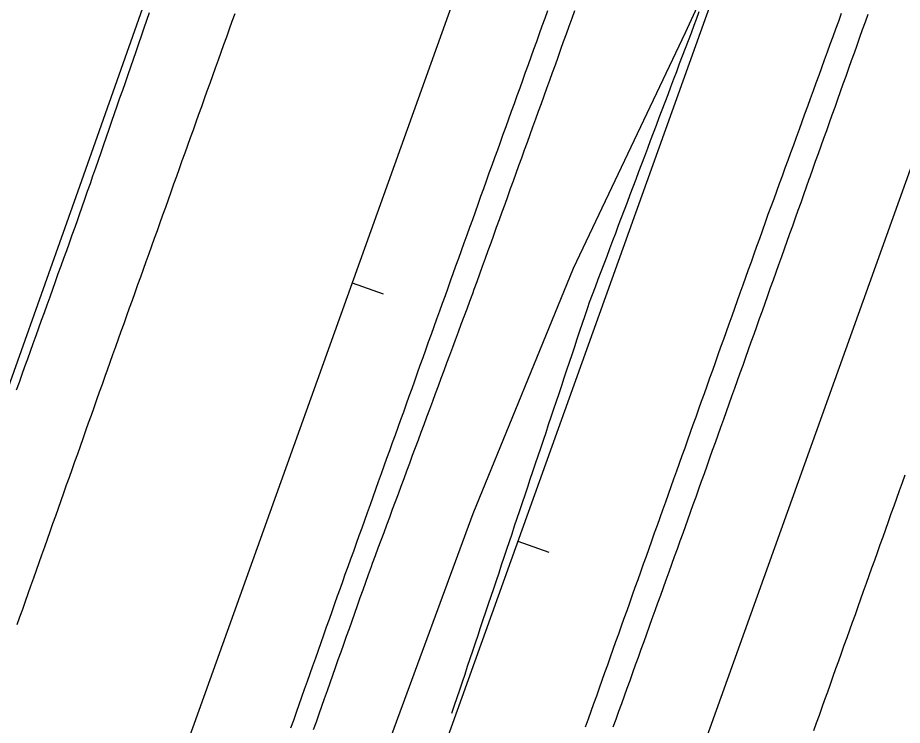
# Model space of a CAD drawing. Extents: x 1901471 to 1963503, y 756461 to 799997.
# Drawn here: x 1940532.7 to 1940640.1, y 779572.6 to 779658.6 of the extents above; entities that cross this region are included whole.
import ezdxf

# ---------------------------------------------------------------- set-up
doc = ezdxf.new("R2010")
doc.units = 0
for name, color, linetype in [('RD_EX_Fence_Other', 7, 'Continuous'), ('RD_EX_GuardRail', 7, 'Continuous'), ('RD_EX_H2O', 7, 'Continuous'), ('RD_EX_Road', 7, 'Continuous'), ('RD_HC_Cl', 7, 'Continuous'), ('RD_HC_Data_Tic', 7, 'Continuous')]:
    doc.layers.add(name, color=color, linetype=linetype)

msp = doc.modelspace()

# ---------------------------------------------------------------- linework, layer by layer
at = {"layer": 'RD_EX_Fence_Other'}
msp.add_lwpolyline([(1940332.14, 778883.89), (1940359.16, 778959.46), (1940381.75, 779021.62), (1940403.17, 779083.46), (1940426.72, 779147.94), (1940450.85, 779214.53), (1940468.58, 779264.97), (1940485.34, 779312.19), (1940501.65, 779357.36), (1940518.05, 779403.08), (1940533.56, 779446.87), (1940549.92, 779492.07), (1940564.79, 779534.08), (1940577.84, 779570.74), (1940588, 779598.39), (1940600.18, 779628.18), (1940613.79, 779656.82), (1940631.12, 779694.43), (1940642.75, 779719.15), (1940652.26, 779741.25), (1940665.15, 779777.26), (1940682.24, 779824.66), (1940695.89, 779863.73)], dxfattribs=at)
at = {"layer": 'RD_EX_GuardRail'}
msp.add_lwpolyline([(1940595.67, 779795.05), (1940580.56, 779752.14), (1940566.16, 779711.2), (1940554.51, 779678.73), (1940540.2, 779638.09), (1940527.97, 779603.77), (1940513.38, 779563.06), (1940498.06, 779520.78), (1940479.49, 779469.22), (1940461.13, 779417.34), (1940445.48, 779373.47), (1940425.16, 779315.87), (1940410.1, 779271.32)], dxfattribs=at)
at = {"layer": 'RD_EX_H2O'}
msp.add_lwpolyline([(1940585.42, 779574.12), (1940585.74, 779575.07), (1940586.06, 779576.02), (1940586.38, 779576.96), (1940586.69, 779577.91), (1940587.01, 779578.86), (1940587.33, 779579.81), (1940587.65, 779580.75), (1940587.96, 779581.7), (1940588.28, 779582.65), (1940588.6, 779583.59), (1940588.91, 779584.54), (1940589.23, 779585.49), (1940589.55, 779586.44), (1940589.87, 779587.38), (1940590.18, 779588.33), (1940590.5, 779589.28), (1940590.82, 779590.23), (1940591.14, 779591.17), (1940591.45, 779592.12), (1940591.77, 779593.07), (1940592.09, 779594.02), (1940592.4, 779594.96), (1940592.72, 779595.91), (1940593.04, 779596.86), (1940593.36, 779597.81), (1940593.67, 779598.75), (1940593.99, 779599.7), (1940594.31, 779600.65), (1940594.63, 779601.6), (1940594.94, 779602.54), (1940595.26, 779603.49), (1940595.58, 779604.44), (1940595.89, 779605.39), (1940596.21, 779606.33), (1940596.53, 779607.28), (1940596.85, 779608.23), (1940597.16, 779609.18), (1940597.48, 779610.12), (1940597.8, 779611.07), (1940598.12, 779612.02), (1940598.43, 779612.97), (1940598.75, 779613.91), (1940599.07, 779614.86), (1940599.38, 779615.81), (1940599.7, 779616.76), (1940600.02, 779617.7), (1940600.34, 779618.65), (1940600.65, 779619.6), (1940600.97, 779620.55), (1940601.29, 779621.49), (1940601.61, 779622.44), (1940601.92, 779623.39), (1940602.14, 779624.04), (1940602.49, 779624.97), (1940602.85, 779625.91), (1940603.2, 779626.84), (1940603.55, 779627.78), (1940603.9, 779628.71), (1940604.26, 779629.65), (1940604.61, 779630.58), (1940604.96, 779631.52), (1940605.32, 779632.45), (1940605.67, 779633.39), (1940606.02, 779634.32), (1940606.02, 779634.32), (1940606.38, 779635.26), (1940606.73, 779636.19), (1940607.08, 779637.13), (1940607.44, 779638.06), (1940607.79, 779639), (1940608.14, 779639.93), (1940608.49, 779640.87), (1940608.85, 779641.8), (1940609.2, 779642.74), (1940609.55, 779643.68), (1940609.91, 779644.61), (1940610.26, 779645.55), (1940610.61, 779646.48), (1940610.97, 779647.42), (1940611.32, 779648.35), (1940611.67, 779649.29), (1940612.02, 779650.22), (1940612.38, 779651.16), (1940612.73, 779652.09), (1940613.08, 779653.03), (1940613.44, 779653.96), (1940613.79, 779654.9), (1940614.14, 779655.83), (1940614.5, 779656.77), (1940614.85, 779657.7), (1940615.13, 779658.44), (1940615.47, 779659.38)], dxfattribs=at)
at = {"layer": 'RD_EX_Road'}
for points in [[(1940548.66, 779659.2), (1940548.34, 779658.26), (1940548.01, 779657.32), (1940547.68, 779656.37), (1940547.35, 779655.43), (1940547.03, 779654.48), (1940546.7, 779653.54), (1940546.37, 779652.59), (1940546.04, 779651.65), (1940545.72, 779650.7), (1940545.39, 779649.76), (1940545.06, 779648.82), (1940544.73, 779647.87), (1940544.4, 779646.93), (1940544.08, 779645.98), (1940543.75, 779645.04), (1940543.42, 779644.09), (1940543.09, 779643.15), (1940542.77, 779642.2), (1940542.44, 779641.26), (1940542.11, 779640.32), (1940541.78, 779639.37), (1940541.46, 779638.43), (1940541.13, 779637.48), (1940540.8, 779636.54), (1940540.47, 779635.59), (1940540.15, 779634.65), (1940539.94, 779634.05), (1940539.6, 779633.11), (1940539.26, 779632.17), (1940538.92, 779631.23), (1940538.59, 779630.29), (1940538.25, 779629.35), (1940537.91, 779628.41), (1940537.57, 779627.47), (1940537.23, 779626.53), (1940536.9, 779625.58), (1940536.56, 779624.64), (1940536.22, 779623.7), (1940535.88, 779622.76), (1940535.54, 779621.82), (1940535.21, 779620.88), (1940534.87, 779619.94), (1940534.53, 779619), (1940534.19, 779618.06), (1940533.85, 779617.12), (1940533.52, 779616.18), (1940533.18, 779615.24), (1940532.84, 779614.3), (1940532.5, 779613.36)], [(1940597.03, 779659.45), (1940596.69, 779658.51), (1940596.35, 779657.57), (1940596.01, 779656.63), (1940595.68, 779655.69), (1940595.34, 779654.75), (1940595, 779653.81), (1940594.66, 779652.87), (1940594.32, 779651.93), (1940593.98, 779650.98), (1940593.65, 779650.04), (1940593.31, 779649.1), (1940592.97, 779648.16), (1940592.63, 779647.22), (1940592.29, 779646.28), (1940591.95, 779645.34), (1940591.62, 779644.4), (1940591.28, 779643.46), (1940590.94, 779642.52), (1940590.6, 779641.58), (1940590.26, 779640.64), (1940589.92, 779639.7), (1940589.59, 779638.76), (1940589.25, 779637.82), (1940588.91, 779636.87), (1940588.57, 779635.93), (1940588.23, 779634.99), (1940587.9, 779634.05), (1940587.56, 779633.11), (1940587.22, 779632.17), (1940586.88, 779631.23), (1940586.54, 779630.29), (1940586.2, 779629.35), (1940585.87, 779628.41), (1940585.53, 779627.47), (1940585.25, 779626.7), (1940584.91, 779625.76), (1940584.58, 779624.82), (1940584.24, 779623.88), (1940583.9, 779622.94), (1940583.56, 779622), (1940583.23, 779621.05), (1940582.89, 779620.11), (1940582.55, 779619.17), (1940582.22, 779618.23), (1940581.88, 779617.29), (1940581.54, 779616.35), (1940581.2, 779615.41), (1940580.87, 779614.47), (1940580.53, 779613.53), (1940580.19, 779612.59), (1940579.85, 779611.65), (1940579.52, 779610.7), (1940579.18, 779609.76), (1940578.84, 779608.82), (1940578.51, 779607.88), (1940578.17, 779606.94), (1940577.83, 779606), (1940577.49, 779605.06), (1940577.16, 779604.12), (1940576.82, 779603.18), (1940576.48, 779602.24), (1940576.14, 779601.3), (1940575.81, 779600.36), (1940575.47, 779599.41), (1940575.13, 779598.47), (1940574.79, 779597.53), (1940574.46, 779596.59), (1940574.12, 779595.65), (1940573.78, 779594.71), (1940573.45, 779593.77), (1940573.11, 779592.83), (1940572.77, 779591.89), (1940572.43, 779590.95), (1940572.17, 779590.2), (1940571.83, 779589.26), (1940571.5, 779588.32), (1940571.16, 779587.38), (1940570.83, 779586.43), (1940570.5, 779585.49), (1940570.16, 779584.55), (1940569.83, 779583.61), (1940569.5, 779582.67), (1940569.16, 779581.72), (1940568.83, 779580.78), (1940568.49, 779579.84), (1940568.16, 779578.9), (1940567.83, 779577.95), (1940567.49, 779577.01), (1940567.16, 779576.07), (1940566.82, 779575.13), (1940566.49, 779574.19), (1940566.16, 779573.24), (1940565.82, 779572.3)], [(1940600.31, 779659.43), (1940599.97, 779658.49), (1940599.63, 779657.55), (1940599.29, 779656.61), (1940598.95, 779655.67), (1940598.62, 779654.73), (1940598.28, 779653.79), (1940597.94, 779652.85), (1940597.6, 779651.91), (1940597.26, 779650.96), (1940596.92, 779650.02), (1940596.58, 779649.08), (1940596.24, 779648.14), (1940595.9, 779647.2), (1940595.56, 779646.26), (1940595.22, 779645.32), (1940594.88, 779644.38), (1940594.54, 779643.44), (1940594.2, 779642.5), (1940593.86, 779641.56), (1940593.52, 779640.62), (1940593.18, 779639.68), (1940592.84, 779638.74), (1940592.51, 779637.8), (1940592.17, 779636.86), (1940591.83, 779635.92), (1940591.49, 779634.98), (1940591.15, 779634.04), (1940590.81, 779633.1), (1940590.47, 779632.16), (1940590.13, 779631.22), (1940589.79, 779630.28), (1940589.45, 779629.34), (1940589.11, 779628.4), (1940588.77, 779627.46), (1940588.43, 779626.52), (1940588.09, 779625.58), (1940587.91, 779625.08), (1940587.56, 779624.14), (1940587.21, 779623.2), (1940586.87, 779622.26), (1940586.52, 779621.33), (1940586.17, 779620.39), (1940585.82, 779619.45), (1940585.48, 779618.52), (1940585.13, 779617.58), (1940584.78, 779616.64), (1940584.43, 779615.71), (1940584.08, 779614.77), (1940583.74, 779613.83), (1940583.39, 779612.9), (1940583.04, 779611.96), (1940582.69, 779611.02), (1940582.35, 779610.08), (1940582, 779609.15), (1940581.65, 779608.21), (1940581.3, 779607.27), (1940580.95, 779606.34), (1940580.61, 779605.4), (1940580.26, 779604.46), (1940579.91, 779603.53), (1940579.56, 779602.59), (1940579.22, 779601.65), (1940578.87, 779600.72), (1940578.52, 779599.78), (1940578.17, 779598.84), (1940577.82, 779597.9), (1940577.48, 779596.97), (1940577.13, 779596.03), (1940576.78, 779595.09), (1940576.43, 779594.16), (1940576.09, 779593.22), (1940575.74, 779592.28), (1940575.59, 779591.89), (1940575.26, 779590.94), (1940574.92, 779590), (1940574.59, 779589.06), (1940574.25, 779588.12), (1940573.92, 779587.17), (1940573.59, 779586.23), (1940573.25, 779585.29), (1940572.92, 779584.35), (1940572.59, 779583.41), (1940572.25, 779582.46), (1940571.92, 779581.52), (1940571.58, 779580.58), (1940571.25, 779579.64), (1940570.92, 779578.69), (1940570.58, 779577.75), (1940570.25, 779576.81), (1940569.91, 779575.87), (1940569.58, 779574.93), (1940569.25, 779573.98), (1940568.91, 779573.04), (1940568.58, 779572.1)], [(1940559.03, 779659.08), (1940558.69, 779658.14), (1940558.36, 779657.2), (1940558.02, 779656.26), (1940557.68, 779655.32), (1940557.34, 779654.37), (1940557.01, 779653.43), (1940556.67, 779652.49), (1940556.33, 779651.55), (1940556, 779650.61), (1940555.66, 779649.67), (1940555.32, 779648.73), (1940554.99, 779647.79), (1940554.65, 779646.84), (1940554.31, 779645.9), (1940553.98, 779644.96), (1940553.64, 779644.02), (1940553.3, 779643.08), (1940552.97, 779642.14), (1940552.63, 779641.2), (1940552.29, 779640.26), (1940551.96, 779639.31), (1940551.62, 779638.37), (1940551.28, 779637.43), (1940550.95, 779636.49), (1940550.61, 779635.55), (1940550.27, 779634.61), (1940549.93, 779633.67), (1940549.6, 779632.73), (1940549.26, 779631.78), (1940548.92, 779630.84), (1940548.59, 779629.9), (1940548.25, 779628.96), (1940547.91, 779628.02), (1940547.58, 779627.08), (1940547.24, 779626.14), (1940546.9, 779625.19), (1940546.57, 779624.25), (1940546.23, 779623.31), (1940545.89, 779622.37), (1940545.56, 779621.43), (1940545.22, 779620.49), (1940544.88, 779619.55), (1940544.55, 779618.61), (1940544.21, 779617.66), (1940543.87, 779616.72), (1940543.53, 779615.78), (1940543.25, 779615), (1940542.92, 779614.05), (1940542.59, 779613.11), (1940542.25, 779612.17), (1940541.92, 779611.23), (1940541.59, 779610.29), (1940541.25, 779609.34), (1940540.92, 779608.4), (1940540.59, 779607.46), (1940540.25, 779606.52), (1940539.92, 779605.58), (1940539.58, 779604.63), (1940539.25, 779603.69), (1940538.92, 779602.75), (1940538.58, 779601.81), (1940538.25, 779600.86), (1940537.92, 779599.92), (1940537.58, 779598.98), (1940537.25, 779598.04), (1940536.92, 779597.1), (1940536.58, 779596.15), (1940536.25, 779595.21), (1940535.92, 779594.27), (1940535.58, 779593.33), (1940535.25, 779592.39), (1940534.91, 779591.44), (1940534.58, 779590.5), (1940534.25, 779589.56), (1940533.91, 779588.62), (1940533.58, 779587.67), (1940533.25, 779586.73), (1940532.91, 779585.79), (1940532.58, 779584.85)], [(1940632.7, 779659.1), (1940632.36, 779658.16), (1940632.02, 779657.22), (1940631.68, 779656.28), (1940631.34, 779655.34), (1940630.99, 779654.4), (1940630.65, 779653.46), (1940630.31, 779652.52), (1940629.97, 779651.58), (1940629.63, 779650.65), (1940629.28, 779649.71), (1940628.94, 779648.77), (1940628.6, 779647.83), (1940628.26, 779646.89), (1940627.92, 779645.95), (1940627.58, 779645.01), (1940627.23, 779644.07), (1940626.89, 779643.13), (1940626.55, 779642.19), (1940626.21, 779641.25), (1940625.87, 779640.31), (1940625.52, 779639.37), (1940625.18, 779638.43), (1940624.84, 779637.49), (1940624.5, 779636.56), (1940624.16, 779635.62), (1940623.81, 779634.68), (1940623.47, 779633.74), (1940623.13, 779632.8), (1940623.09, 779632.69), (1940622.76, 779631.75), (1940622.42, 779630.81), (1940622.09, 779629.87), (1940621.75, 779628.92), (1940621.41, 779627.98), (1940621.08, 779627.04), (1940620.74, 779626.1), (1940620.41, 779625.16), (1940620.07, 779624.22), (1940619.74, 779623.28), (1940619.4, 779622.33), (1940619.06, 779621.39), (1940618.73, 779620.45), (1940618.39, 779619.51), (1940618.06, 779618.57), (1940617.72, 779617.63), (1940617.39, 779616.68), (1940617.05, 779615.74), (1940616.72, 779614.8), (1940616.38, 779613.86), (1940616.04, 779612.92), (1940615.71, 779611.98), (1940615.37, 779611.03), (1940615.04, 779610.09), (1940614.7, 779609.15), (1940614.37, 779608.21), (1940614.03, 779607.27), (1940613.7, 779606.33), (1940613.36, 779605.38), (1940613.02, 779604.44), (1940612.69, 779603.5), (1940612.35, 779602.56), (1940612.02, 779601.62), (1940611.68, 779600.68), (1940611.35, 779599.73), (1940611.01, 779598.79), (1940610.67, 779597.85), (1940610.34, 779596.91), (1940610, 779595.97), (1940609.67, 779595.03), (1940609.33, 779594.09), (1940609, 779593.14), (1940608.66, 779592.2), (1940608.33, 779591.26), (1940607.99, 779590.32), (1940607.65, 779589.38), (1940607.32, 779588.44), (1940606.98, 779587.49), (1940606.65, 779586.55), (1940606.31, 779585.61), (1940605.98, 779584.67), (1940605.64, 779583.73), (1940605.3, 779582.79), (1940604.97, 779581.84), (1940604.63, 779580.9), (1940604.3, 779579.96), (1940603.96, 779579.02), (1940603.63, 779578.08), (1940603.29, 779577.14), (1940602.96, 779576.19), (1940602.62, 779575.25), (1940602.28, 779574.31), (1940601.95, 779573.37), (1940601.61, 779572.43)], [(1940635.93, 779659.01), (1940635.6, 779658.07), (1940635.26, 779657.13), (1940634.93, 779656.19), (1940634.59, 779655.24), (1940634.26, 779654.3), (1940633.92, 779653.36), (1940633.59, 779652.42), (1940633.25, 779651.48), (1940632.92, 779650.53), (1940632.58, 779649.59), (1940632.25, 779648.65), (1940631.91, 779647.71), (1940631.58, 779646.77), (1940631.24, 779645.82), (1940630.9, 779644.88), (1940630.57, 779643.94), (1940630.23, 779643), (1940629.9, 779642.06), (1940629.56, 779641.12), (1940629.23, 779640.17), (1940628.89, 779639.23), (1940628.79, 779638.95), (1940628.46, 779638.01), (1940628.12, 779637.07), (1940627.79, 779636.13), (1940627.45, 779635.18), (1940627.11, 779634.24), (1940626.78, 779633.3), (1940626.44, 779632.36), (1940626.11, 779631.42), (1940625.77, 779630.48), (1940625.44, 779629.54), (1940625.1, 779628.6), (1940624.76, 779627.66), (1940624.43, 779626.72), (1940624.09, 779625.78), (1940623.76, 779624.83), (1940623.42, 779623.89), (1940623.09, 779622.95), (1940622.75, 779622.01), (1940622.41, 779621.07), (1940622.08, 779620.13), (1940621.74, 779619.19), (1940621.41, 779618.25), (1940621.07, 779617.31), (1940620.74, 779616.37), (1940620.4, 779615.43), (1940620.07, 779614.48), (1940619.73, 779613.54), (1940619.39, 779612.6), (1940619.06, 779611.66), (1940618.72, 779610.72), (1940618.39, 779609.78), (1940618.05, 779608.84), (1940617.72, 779607.9), (1940617.38, 779606.96), (1940617.04, 779606.02), (1940616.71, 779605.08), (1940616.37, 779604.13), (1940616.04, 779603.19), (1940615.7, 779602.25), (1940615.37, 779601.31), (1940615.03, 779600.37), (1940614.69, 779599.43), (1940614.36, 779598.49), (1940614.02, 779597.55), (1940613.78, 779596.88), (1940613.45, 779595.94), (1940613.11, 779595), (1940612.77, 779594.05), (1940612.43, 779593.11), (1940612.09, 779592.17), (1940611.75, 779591.23), (1940611.41, 779590.29), (1940611.08, 779589.35), (1940610.74, 779588.41), (1940610.4, 779587.47), (1940610.06, 779586.53), (1940609.72, 779585.59), (1940609.38, 779584.65), (1940609.04, 779583.71), (1940608.71, 779582.77), (1940608.37, 779581.83), (1940608.03, 779580.89), (1940607.69, 779579.95), (1940607.35, 779579), (1940607.01, 779578.06), (1940606.67, 779577.12), (1940606.34, 779576.18), (1940606, 779575.24), (1940605.66, 779574.3), (1940605.32, 779573.36), (1940604.98, 779572.42)], [(1940640.43, 779603.02), (1940640.1, 779602.08), (1940639.76, 779601.14), (1940639.43, 779600.2), (1940639.09, 779599.26), (1940638.75, 779598.32), (1940638.42, 779597.38), (1940638.08, 779596.44), (1940637.74, 779595.49), (1940637.41, 779594.55), (1940637.07, 779593.61), (1940636.74, 779592.67), (1940636.4, 779591.73), (1940636.06, 779590.79), (1940635.73, 779589.85), (1940635.39, 779588.91), (1940635.05, 779587.97), (1940634.72, 779587.02), (1940634.38, 779586.08), (1940634.05, 779585.14), (1940633.71, 779584.2), (1940633.37, 779583.26), (1940633.04, 779582.32), (1940632.7, 779581.38), (1940632.36, 779580.44), (1940632.03, 779579.49), (1940631.69, 779578.55), (1940631.36, 779577.61), (1940631.02, 779576.67), (1940630.68, 779575.73), (1940630.35, 779574.79), (1940630.01, 779573.85), (1940629.67, 779572.91), (1940629.34, 779571.96)]]:
    msp.add_lwpolyline(points, dxfattribs=at)
at = {"layer": 'RD_HC_Cl'}
for p, q in [((1941878.42, 783269.07), (1940045.23, 778152.54)), ((1941906.2, 783259.59), (1940073.41, 778143.37)), ((1941934.1, 783249.34), (1940101.04, 778132.85))]:
    msp.add_line(p, q, dxfattribs=at)
at = {"layer": 'RD_HC_Data_Tic'}
for p, q in [((1940573.3, 779626.4), (1940577.06, 779625.05)), ((1940593.44, 779595.03), (1940597.21, 779593.68))]:
    msp.add_line(p, q, dxfattribs=at)

doc.saveas('drawing.dxf')
